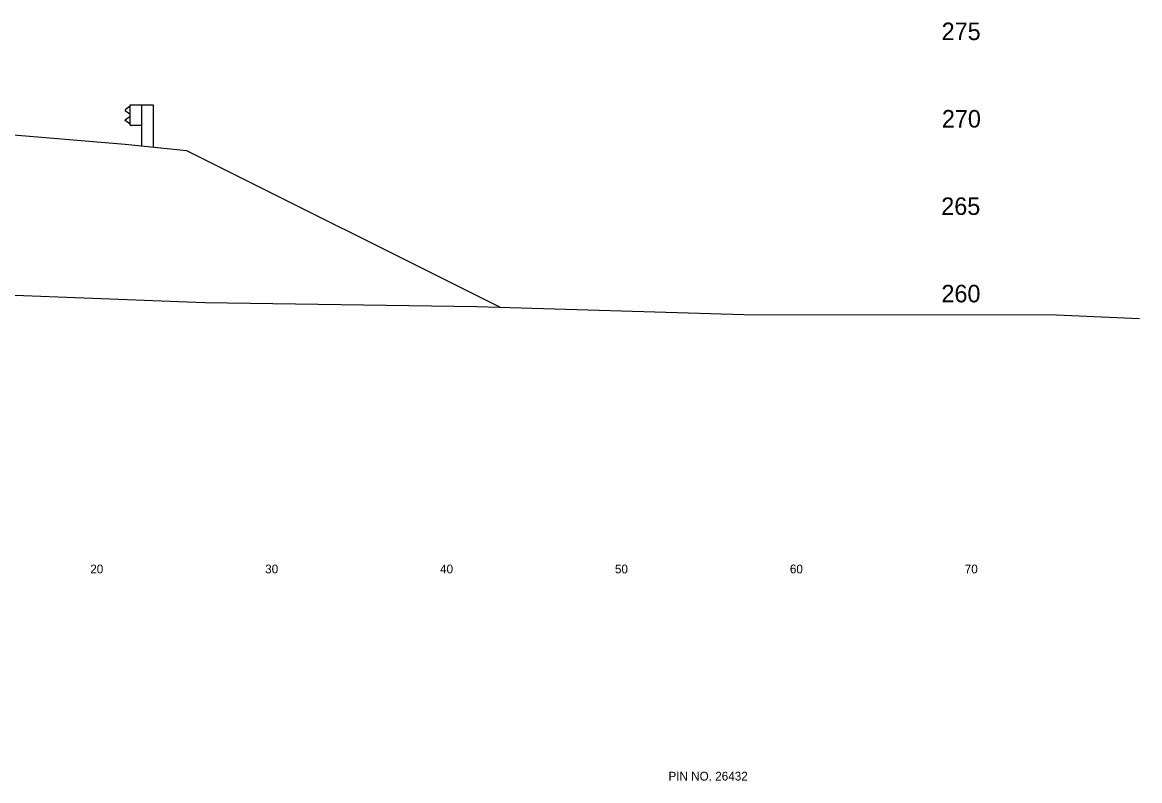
# Model space of a CAD drawing. Extents: x 1000 to 1162, y 999 to 8520.
# Drawn here: x 1096.1 to 1160, y 5472.6 to 5516 of the extents above; entities that cross this region are included whole.
import ezdxf

# ---------------------------------------------------------------- set-up
doc = ezdxf.new("R2010")
doc.units = 0
for name, color, linetype in [('Level 11', 7, 'Continuous'), ('Level 20', 7, 'Continuous'), ('Level 24', 7, 'Continuous'), ('Level 56', 7, 'Continuous'), ('Level 6', 7, 'Continuous'), ('Level 60', 7, 'Continuous'), ('Level 7', 7, 'Continuous')]:
    doc.layers.add(name, color=color, linetype=linetype)

msp = doc.modelspace()

# ---------------------------------------------------------------- linework, layer by layer
at = {"layer": 'Level 24'}
for p, q in [((1102.271, 5511.219), (1102, 5511.019)), ((1102, 5511.019), (1102, 5510.969)), ((1102, 5510.969), (1102.271, 5510.769)), ((1102.271, 5510.125), (1102.271, 5511.292)), ((1102.271, 5511.292), (1102.937, 5511.292)), ((1102.937, 5511.292), (1102.937, 5508.949)), ((1102.937, 5511.292), (1103.603, 5511.292)), ((1103.603, 5511.292), (1103.603, 5508.882)), ((1102, 5510.448), (1102.271, 5510.648)), ((1102, 5510.398), (1102, 5510.448)), ((1102.271, 5510.198), (1102, 5510.398)), ((1102.271, 5510.125), (1102.938, 5510.125))]:
    msp.add_line(p, q, dxfattribs=at)
at = {"layer": 'Level 6'}
for p, q in [((1094, 5509.709), (1102, 5509.042)), ((1102, 5509.042), (1105.5, 5508.692))]:
    msp.add_line(p, q, dxfattribs=at)
at = {"layer": 'Level 60'}
for p, q in [((1086.646, 5500.747), (1106.542, 5500)), ((1106.542, 5500), (1122.097, 5499.763)), ((1122.097, 5499.763), (1137.369, 5499.3)), ((1137.369, 5499.3), (1155.241, 5499.295)), ((1155.241, 5499.295), (1160, 5499.081))]:
    msp.add_line(p, q, dxfattribs=at)
at = {"layer": 'Level 7'}
msp.add_line((1105.5, 5508.692), (1123.44, 5499.722), dxfattribs=at)

# ---------------------------------------------------------------- texts
at = {"layer": 'Level 11'}
for s, p in [(' 275', (1148.307, 5515)), (' 270', (1148.319, 5510)), (' 265', (1148.284, 5505)), (' 260', (1148.295, 5500))]:
    msp.add_text(s, height=1, dxfattribs=at).set_placement(p)
at = {"layer": 'Level 20'}
msp.add_text('PIN NO. 26432', height=0.5, dxfattribs=at).set_placement((1133.058, 5472.65))
at = {"layer": 'Level 56'}
for s, p in [('20', (1100, 5484.5)), ('30', (1110, 5484.5)), ('40', (1120, 5484.5)), ('50', (1130, 5484.5)), ('60', (1140, 5484.5)), ('70', (1150, 5484.5))]:
    msp.add_text(s, height=0.5, dxfattribs=at).set_placement(p)

doc.saveas('drawing.dxf')
